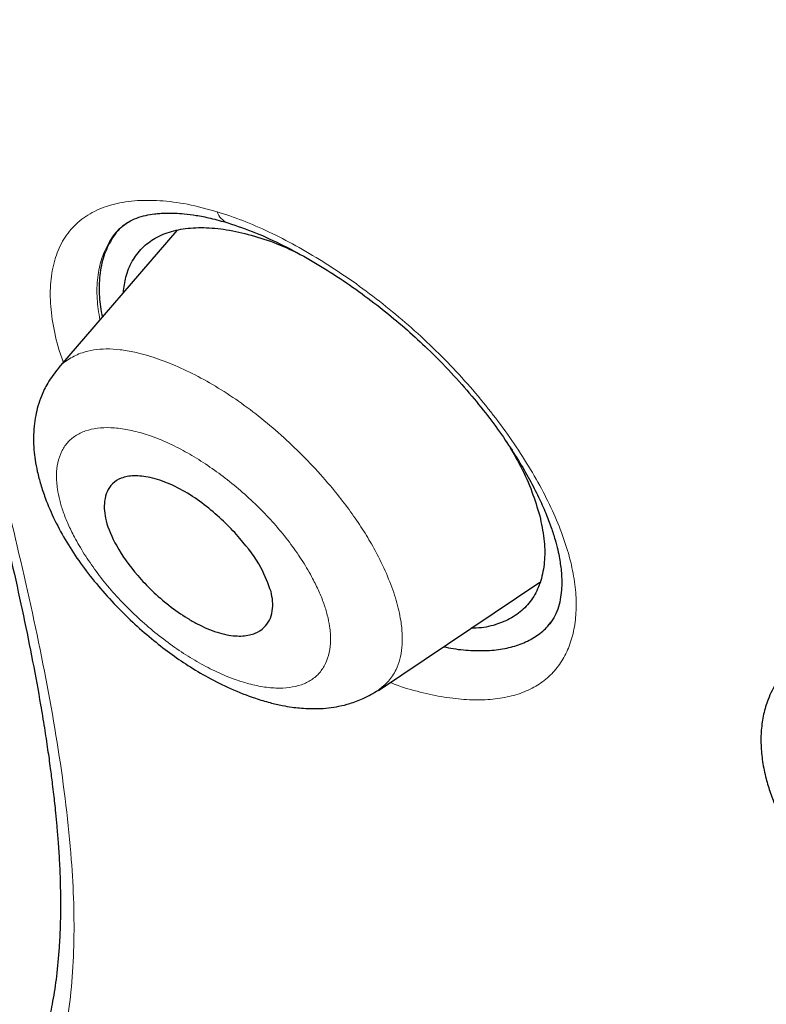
# Model space of a CAD drawing. Header units: millimetres. Extents: x 8 to 830, y 12 to 2106.
# Tile 61 of 624: x 711.22 to 717.64, y 690.49 to 698.95. Entities that reach past the tile are written whole.
import ezdxf

# ---------------------------------------------------------------- set-up
doc = ezdxf.new("R2010")
doc.units = ezdxf.units.MM

msp = doc.modelspace()

# ---------------------------------------------------------------- linework, layer by layer
at = {"color": 7, "linetype": 'Continuous', "lineweight": 30}
for p, q in [((712.5739, 697.1427), (711.5574, 695.9636)), ((712.1175, 697.1835), (712.1079, 697.1766)), ((712.1175, 697.1835), (712.1079, 697.1766)), ((712.2402, 696.95), (712.24, 696.9498)), ((712.2402, 696.95), (712.24, 696.9498)), ((711.557, 695.9575), (711.5598, 695.9616)), ((714.3079, 693.1909), (715.6934, 694.1216)), ((715.4661, 693.8234), (715.4665, 693.8237)), ((715.4661, 693.8234), (715.4665, 693.8237))]:
    msp.add_line(p, q, dxfattribs=at)
at = {"color": 8, "linetype": 'Continuous', "lineweight": 0}
msp.add_line((712.1708, 697.2219), (712.1175, 697.1835), dxfattribs=at)
msp.add_line((712.1708, 697.2219), (712.1175, 697.1835), dxfattribs=at)
msp.add_arc((713.0635, 697.3486), 0.1495, 197.40053, 250.44766, dxfattribs=at)
at = {"color": 7, "linetype": 'Continuous', "lineweight": 30}
for points, knots in [([(745.6599, 659.7933), (745.7639, 660.4796), (745.971, 661.8455), (745.98, 664.1258), (745.8389, 666.4996), (745.5597, 668.9586), (745.1404, 671.7371), (744.5555, 674.8491), (743.7973, 678.2941), (742.8545, 682.2019), (741.7327, 686.5673), (740.5114, 691.3672), (739.2245, 696.2193), (737.7859, 701.1838), (736.3915, 705.4414), (735.1132, 708.9437), (734.0374, 711.6404), (732.8126, 714.4143), (731.3975, 717.272), (729.843, 720.0437), (728.1565, 722.6963), (726.3759, 725.1861), (724.413, 727.609), (722.3375, 729.9162), (720.2078, 732.0995), (717.6947, 734.5056), (714.7967, 737.0844), (711.5248, 739.7829), (708.262, 742.3067), (705.0162, 744.6729), (701.7963, 746.8712), (698.6147, 748.9005), (695.4793, 750.7802), (692.3814, 752.5692), (689.2949, 754.3458), (686.2169, 756.0513), (683.165, 757.6255), (680.16, 759.0283), (677.2436, 760.2041), (675.2694, 760.9461), (674.312, 761.2105), (674.2598, 761.2249)], [0, 0, 0, 0, 0.023935, 0.047635, 0.071169, 0.094574, 0.117899, 0.148366, 0.178728, 0.20898, 0.250046, 0.291057, 0.332254, 0.37365, 0.415251, 0.436181, 0.457263, 0.478525, 0.500011, 0.521763, 0.540096, 0.558639, 0.577194, 0.595519, 0.613623, 0.631556, 0.658212, 0.684675, 0.711018, 0.737314, 0.763595, 0.789782, 0.815797, 0.841579, 0.86736, 0.893376, 0.919565, 0.94584, 0.972143, 0.998483, 1, 1, 1, 1]), ([(743.4505, 659.754), (743.5357, 660.3025), (743.7061, 661.3988), (743.7551, 663.2059), (743.6928, 665.0939), (743.5248, 667.0574), (743.2744, 669.0761), (742.8949, 671.5343), (742.3432, 674.4575), (741.591, 677.8597), (740.7139, 681.4723), (739.7295, 685.2806), (738.6958, 689.2597), (737.6334, 693.2598), (736.4927, 697.3125), (735.2271, 701.4414), (734.0303, 704.9604), (732.9641, 707.8318), (732.0936, 710.0191), (731.1363, 712.2439), (730.0742, 714.5079), (728.887, 716.8098), (727.6669, 718.9479), (726.4386, 720.9009), (725.2404, 722.6558), (723.9447, 724.3899), (722.4083, 726.2725), (720.6224, 728.271), (718.6032, 730.3572), (716.4017, 732.4826), (714.0289, 734.6313), (711.4941, 736.787), (708.9496, 738.8327), (706.4054, 740.7781), (703.6571, 742.7811), (700.7139, 744.8005), (697.5888, 746.8031), (694.4926, 748.6659), (691.4193, 750.443), (688.3562, 752.2036), (685.3141, 753.8825), (682.3117, 755.4237), (679.5638, 756.6922), (677.0726, 757.7153), (674.8289, 758.5333), (672.6504, 759.2116), (670.5503, 759.73), (668.6621, 760.0436), (666.9935, 760.153), (665.5467, 760.0678), (664.3606, 759.784), (663.4293, 759.3266), (662.7255, 758.7452), (662.156, 758.0114), (661.6637, 757.0508), (661.2864, 755.8354), (661.0496, 754.3558), (660.9586, 752.7571), (660.9862, 751.069), (661.1103, 749.3128), (661.3774, 746.9025), (661.8622, 743.7947), (662.6262, 739.9553), (663.5225, 736.0437), (664.5032, 732.0907), (665.5157, 728.1237), (666.4936, 724.364), (667.4813, 720.7781), (668.4936, 717.36), (669.6145, 713.8829), (670.7122, 710.7771), (671.7489, 708.0658), (672.6854, 705.7676), (673.7095, 703.4325), (674.8232, 701.0606), (675.6664, 699.4482), (676.0884, 698.6413)], [0, 0, 0, 0, 0.011709, 0.0234, 0.035079, 0.046745, 0.058401, 0.070053, 0.08835, 0.106637, 0.124908, 0.145647, 0.166375, 0.187119, 0.207887, 0.228673, 0.249479, 0.259892, 0.270315, 0.28075, 0.291198, 0.301658, 0.31213, 0.319994, 0.327864, 0.335737, 0.343609, 0.354092, 0.364563, 0.37502, 0.38755, 0.400066, 0.41258, 0.425091, 0.437599, 0.45323, 0.468841, 0.484431, 0.499999, 0.515569, 0.531166, 0.546782, 0.562408, 0.574915, 0.587424, 0.599934, 0.612454, 0.624987, 0.635443, 0.645912, 0.656393, 0.664263, 0.672136, 0.680006, 0.687871, 0.698343, 0.708803, 0.71925, 0.729685, 0.740108, 0.750521, 0.771326, 0.792113, 0.81288, 0.833624, 0.854353, 0.875091, 0.892532, 0.909986, 0.927451, 0.944927, 0.955919, 0.966921, 0.977933, 0.988958, 1, 1, 1, 1]), ([(743.4505, 659.754), (743.5357, 660.3025), (743.7061, 661.3988), (743.7551, 663.2059), (743.6928, 665.0939), (743.5248, 667.0574), (743.2744, 669.0761), (742.8949, 671.5343), (742.3432, 674.4575), (741.591, 677.8597), (740.7139, 681.4723), (739.7295, 685.2806), (738.6958, 689.2597), (737.6334, 693.2598), (736.4927, 697.3125), (735.2271, 701.4414), (734.0303, 704.9604), (732.9641, 707.8318), (732.0936, 710.0191), (731.1363, 712.2439), (730.0742, 714.5079), (728.887, 716.8098), (727.6669, 718.9479), (726.4386, 720.9009), (725.2404, 722.6558), (723.9447, 724.3899), (722.4083, 726.2725), (720.6224, 728.271), (718.6032, 730.3572), (716.4017, 732.4826), (714.0289, 734.6313), (711.4941, 736.787), (708.9496, 738.8327), (706.4054, 740.7781), (703.6571, 742.7811), (700.7139, 744.8005), (697.5888, 746.8031), (694.4926, 748.6659), (691.4193, 750.443), (688.3562, 752.2036), (685.3141, 753.8825), (682.3117, 755.4237), (679.5638, 756.6922), (677.0726, 757.7153), (674.8289, 758.5333), (672.6504, 759.2116), (670.5503, 759.73), (668.6621, 760.0436), (666.9935, 760.153), (665.5467, 760.0678), (664.3606, 759.784), (663.4293, 759.3266), (662.7255, 758.7452), (662.156, 758.0114), (661.6637, 757.0508), (661.2864, 755.8354), (661.0496, 754.3558), (660.9586, 752.7571), (660.9862, 751.069), (661.1103, 749.3128), (661.3774, 746.9025), (661.8622, 743.7947), (662.6262, 739.9553), (663.5225, 736.0437), (664.5032, 732.0907), (665.5157, 728.1237), (666.4936, 724.364), (667.4813, 720.7781), (668.4936, 717.36), (669.6145, 713.8829), (670.7122, 710.7771), (671.7489, 708.0658), (672.6854, 705.7676), (673.7095, 703.4325), (674.8232, 701.0606), (675.6664, 699.4482), (676.0884, 698.6413)], [0, 0, 0, 0, 0.011709, 0.0234, 0.035079, 0.046745, 0.058401, 0.070053, 0.08835, 0.106637, 0.124908, 0.145647, 0.166375, 0.187119, 0.207887, 0.228673, 0.249479, 0.259892, 0.270315, 0.28075, 0.291198, 0.301658, 0.31213, 0.319994, 0.327864, 0.335737, 0.343609, 0.354092, 0.364563, 0.37502, 0.38755, 0.400066, 0.41258, 0.425091, 0.437599, 0.45323, 0.468841, 0.484431, 0.499999, 0.515569, 0.531166, 0.546782, 0.562408, 0.574915, 0.587424, 0.599934, 0.612454, 0.624987, 0.635443, 0.645912, 0.656393, 0.664263, 0.672136, 0.680006, 0.687871, 0.698343, 0.708803, 0.71925, 0.729685, 0.740108, 0.750521, 0.771326, 0.792113, 0.81288, 0.833624, 0.854353, 0.875091, 0.892532, 0.909986, 0.927451, 0.944927, 0.955919, 0.966921, 0.977933, 0.988958, 1, 1, 1, 1]), ([(742.5709, 660.0244), (742.7021, 660.6562), (742.9643, 661.9194), (743.0369, 664.0652), (742.9519, 666.3262), (742.7161, 668.6941), (742.3341, 671.3844), (741.7822, 674.4092), (741.0535, 677.7734), (740.1319, 681.6145), (739.022, 685.93), (737.8077, 690.683), (736.538, 695.4762), (735.118, 700.3604), (733.7449, 704.5406), (732.4854, 707.9661), (731.4257, 710.5843), (730.2296, 713.2496), (728.8643, 715.9687), (727.38, 718.5805), (725.796, 721.0512), (724.1435, 723.3501), (722.3318, 725.5905), (720.4071, 727.7478), (718.4086, 729.8088), (716.0198, 732.1089), (713.2433, 734.5952), (710.0953, 737.2059), (706.949, 739.6557), (703.8052, 741.9571), (700.6734, 744.1059), (697.5646, 746.0957), (694.4837, 747.9446), (692.448, 749.1214), (691.4302, 749.7098)], [0, 0, 0, 0, 0.027961, 0.055896, 0.083926, 0.111994, 0.13998, 0.176562, 0.213145, 0.249758, 0.299733, 0.349715, 0.399667, 0.449587, 0.499558, 0.524633, 0.549704, 0.574672, 0.599627, 0.624766, 0.645672, 0.666497, 0.687479, 0.708392, 0.729201, 0.750078, 0.781476, 0.812638, 0.843742, 0.874921, 0.906237, 0.937548, 0.968776, 1, 1, 1, 1]), ([(694.363, 716.7368), (694.5546, 716.6263), (694.9267, 716.4116), (695.4718, 716.0956), (695.9867, 715.792), (696.4714, 715.4995), (696.9255, 715.2174), (697.341, 714.9511), (697.7235, 714.6992), (698.0829, 714.4566), (698.4365, 714.2124), (698.7879, 713.9642), (699.2391, 713.6383), (699.7889, 713.2287), (700.4362, 712.7284), (701.0791, 712.2132), (701.7204, 711.6801), (702.3605, 711.1275), (702.9436, 710.605), (703.469, 710.1158), (703.9384, 709.6622), (704.405, 709.1919), (704.8678, 708.703), (705.3237, 708.196), (705.7669, 707.6712), (706.1935, 707.1321), (706.5737, 706.6178), (706.9102, 706.1322), (707.2067, 705.6774), (707.4865, 705.2193), (707.748, 704.7624), (707.9859, 704.3182), (708.1977, 703.8966), (708.3828, 703.5054), (708.5442, 703.1448), (708.6851, 702.8138), (708.8228, 702.475), (708.9651, 702.1091), (709.1174, 701.6982), (709.2714, 701.26), (709.4262, 700.7953), (709.5951, 700.2596), (709.7704, 699.6681), (709.9471, 699.0352), (710.1157, 698.4026), (710.2795, 697.7677), (710.4438, 697.1204), (710.6125, 696.4642), (710.7874, 695.7914), (710.9403, 695.1914), (711.0672, 694.6728), (711.167, 694.2452), (711.2572, 693.8343), (711.3365, 693.4425), (711.3948, 693.1233), (711.4363, 692.8723), (711.464, 692.6905), (711.4865, 692.529), (711.503, 692.4004), (711.5148, 692.3013), (711.524, 692.2187), (711.5334, 692.128), (711.544, 692.0165), (711.5553, 691.8798), (711.5657, 691.7196), (711.5734, 691.5379), (711.5762, 691.3468), (711.5731, 691.159), (711.563, 690.9539), (711.543, 690.7398), (711.5106, 690.5243), (711.4731, 690.3464), (711.4342, 690.2019), (711.3966, 690.0852), (711.359, 689.9856), (711.3289, 689.9155), (711.3074, 689.8693), (711.2936, 689.8407), (711.277, 689.8075), (711.2549, 689.7656), (711.224, 689.7107), (711.183, 689.644), (711.1307, 689.5665), (711.0647, 689.4806), (711.014, 689.4189), (710.983, 689.3881), (710.9811, 689.3862)], [0, 0, 0, 0, 0.018671, 0.036263, 0.052784, 0.068245, 0.082656, 0.095993, 0.107583, 0.118732, 0.129781, 0.140734, 0.151592, 0.17191, 0.191955, 0.211849, 0.231807, 0.251854, 0.271919, 0.28691, 0.301991, 0.317237, 0.332685, 0.348369, 0.364176, 0.38011, 0.396176, 0.409151, 0.422261, 0.435501, 0.448749, 0.461874, 0.474235, 0.485771, 0.496498, 0.506419, 0.51555, 0.527214, 0.539836, 0.553423, 0.567983, 0.583524, 0.604333, 0.624875, 0.64514, 0.666532, 0.687803, 0.709683, 0.73222, 0.755398, 0.770459, 0.785263, 0.799588, 0.813436, 0.826813, 0.833972, 0.840854, 0.846877, 0.851973, 0.855328, 0.858123, 0.861396, 0.865807, 0.87114, 0.877541, 0.885011, 0.893308, 0.90135, 0.909001, 0.920226, 0.930472, 0.939741, 0.946874, 0.953266, 0.958899, 0.963783, 0.965527, 0.967151, 0.968921, 0.971609, 0.975262, 0.97988, 0.985465, 0.992014, 0.999528, 1, 1, 1, 1]), ([(694.363, 716.7368), (694.5546, 716.6263), (694.9267, 716.4116), (695.4718, 716.0956), (695.9867, 715.792), (696.4714, 715.4995), (696.9255, 715.2174), (697.341, 714.9511), (697.7235, 714.6992), (698.0829, 714.4566), (698.4365, 714.2124), (698.7879, 713.9642), (699.2391, 713.6383), (699.7889, 713.2287), (700.4362, 712.7284), (701.0791, 712.2132), (701.7204, 711.6801), (702.3605, 711.1275), (702.9436, 710.605), (703.469, 710.1158), (703.9384, 709.6622), (704.405, 709.1919), (704.8678, 708.703), (705.3237, 708.196), (705.7669, 707.6712), (706.1935, 707.1321), (706.5737, 706.6178), (706.9102, 706.1322), (707.2067, 705.6774), (707.4865, 705.2193), (707.748, 704.7624), (707.9859, 704.3182), (708.1977, 703.8966), (708.3828, 703.5054), (708.5442, 703.1448), (708.6851, 702.8138), (708.8228, 702.475), (708.9651, 702.1091), (709.1174, 701.6982), (709.2714, 701.26), (709.4262, 700.7953), (709.5951, 700.2596), (709.7704, 699.6681), (709.9471, 699.0352), (710.1157, 698.4026), (710.2795, 697.7677), (710.4438, 697.1204), (710.6125, 696.4642), (710.7874, 695.7914), (710.9403, 695.1914), (711.0672, 694.6728), (711.167, 694.2452), (711.2572, 693.8343), (711.3365, 693.4425), (711.3948, 693.1233), (711.4363, 692.8723), (711.464, 692.6905), (711.4865, 692.529), (711.503, 692.4004), (711.5148, 692.3013), (711.524, 692.2187), (711.5334, 692.128), (711.544, 692.0165), (711.5553, 691.8798), (711.5657, 691.7196), (711.5734, 691.5379), (711.5762, 691.3468), (711.5731, 691.159), (711.563, 690.9539), (711.543, 690.7398), (711.5106, 690.5243), (711.4731, 690.3464), (711.4342, 690.2019), (711.3966, 690.0852), (711.359, 689.9856), (711.3289, 689.9155), (711.3074, 689.8693), (711.2936, 689.8407), (711.277, 689.8075), (711.2549, 689.7656), (711.224, 689.7107), (711.183, 689.644), (711.1307, 689.5665), (711.0647, 689.4806), (711.014, 689.4189), (710.983, 689.3881), (710.9811, 689.3862)], [0, 0, 0, 0, 0.018671, 0.036263, 0.052784, 0.068245, 0.082656, 0.095993, 0.107583, 0.118732, 0.129781, 0.140734, 0.151592, 0.17191, 0.191955, 0.211849, 0.231807, 0.251854, 0.271919, 0.28691, 0.301991, 0.317237, 0.332685, 0.348369, 0.364176, 0.38011, 0.396176, 0.409151, 0.422261, 0.435501, 0.448749, 0.461874, 0.474235, 0.485771, 0.496498, 0.506419, 0.51555, 0.527214, 0.539836, 0.553423, 0.567983, 0.583524, 0.604333, 0.624875, 0.64514, 0.666532, 0.687803, 0.709683, 0.73222, 0.755398, 0.770459, 0.785263, 0.799588, 0.813436, 0.826813, 0.833972, 0.840854, 0.846877, 0.851973, 0.855328, 0.858123, 0.861396, 0.865807, 0.87114, 0.877541, 0.885011, 0.893308, 0.90135, 0.909001, 0.920226, 0.930472, 0.939741, 0.946874, 0.953266, 0.958899, 0.963783, 0.965527, 0.967151, 0.968921, 0.971609, 0.975262, 0.97988, 0.985465, 0.992014, 0.999528, 1, 1, 1, 1]), ([(712.1059, 697.1778), (712.1229, 697.1913), (712.155, 697.2167), (712.222, 697.2487), (712.3027, 697.2728), (712.371, 697.2844), (712.4283, 697.29), (712.4851, 697.2928), (712.5552, 697.2923), (712.6421, 697.2863), (712.744, 697.2729), (712.8683, 697.249), (712.9629, 697.2221), (713.0133, 697.2078)], [0, 0, 0, 0, 0.133565, 0.251592, 0.354341, 0.442524, 0.493157, 0.545737, 0.621829, 0.69517, 0.782582, 0.884164, 1, 1, 1, 1]), ([(712.1059, 697.1778), (712.1229, 697.1913), (712.155, 697.2167), (712.222, 697.2487), (712.3027, 697.2728), (712.371, 697.2844), (712.4283, 697.29), (712.4851, 697.2928), (712.5552, 697.2923), (712.6421, 697.2863), (712.744, 697.2729), (712.8683, 697.249), (712.9629, 697.2221), (713.0133, 697.2078)], [0, 0, 0, 0, 0.133565, 0.251592, 0.354341, 0.442524, 0.493157, 0.545737, 0.621829, 0.69517, 0.782582, 0.884164, 1, 1, 1, 1]), ([(712.1229, 697.1899), (712.1177, 697.1862), (712.0711, 697.1533), (712.0095, 697.0657), (711.942, 696.9264), (711.9086, 696.7604), (711.9019, 696.5856), (711.9233, 696.4579), (711.9331, 696.3995)], [0, 0, 0, 0, 0.025324, 0.225888, 0.425466, 0.627147, 0.82955, 1, 1, 1, 1]), ([(712.1229, 697.1899), (712.1177, 697.1862), (712.0711, 697.1533), (712.0095, 697.0657), (711.942, 696.9264), (711.9086, 696.7604), (711.9019, 696.5856), (711.9233, 696.4579), (711.9331, 696.3995)], [0, 0, 0, 0, 0.025324, 0.225888, 0.425466, 0.627147, 0.82955, 1, 1, 1, 1]), ([(712.1153, 696.6108), (712.1208, 696.6551), (712.1328, 696.7538), (712.1876, 696.8816), (712.2719, 696.9955), (712.3852, 697.0822), (712.5254, 697.1397), (712.6893, 697.1686), (712.8749, 697.168), (713.077, 697.1397), (713.2937, 697.0809), (713.4698, 697.018), (713.5743, 696.9668), (713.6012, 696.9536)], [0, 0, 0, 0, 0.080023, 0.178284, 0.277295, 0.375321, 0.473369, 0.572291, 0.670603, 0.77023, 0.86815, 0.96605, 1, 1, 1, 1]), ([(712.1153, 696.6108), (712.1208, 696.6551), (712.1328, 696.7538), (712.1876, 696.8816), (712.2719, 696.9955), (712.3852, 697.0822), (712.5254, 697.1397), (712.6893, 697.1686), (712.8749, 697.168), (713.077, 697.1397), (713.2937, 697.0809), (713.4698, 697.018), (713.5743, 696.9668), (713.6012, 696.9536)], [0, 0, 0, 0, 0.080023, 0.178284, 0.277295, 0.375321, 0.473369, 0.572291, 0.670603, 0.77023, 0.86815, 0.96605, 1, 1, 1, 1]), ([(713.0133, 697.2078), (713.0919, 697.1814), (713.2462, 697.1294), (713.4856, 697.019), (713.7199, 696.8927), (713.9466, 696.7524), (714.1625, 696.6028), (714.3653, 696.4473), (714.5535, 696.2891), (714.7434, 696.1147), (714.9294, 695.9257), (715.1075, 695.7243), (715.2621, 695.5306), (715.3956, 695.3452), (715.5093, 695.1697), (715.6042, 695.0057), (715.6819, 694.8541), (715.7435, 694.7164), (715.7902, 694.5942), (715.8239, 694.4889), (715.8469, 694.4001), (715.8619, 694.3269), (715.8721, 694.2613), (715.8789, 694.1962), (715.8821, 694.1247), (715.8797, 694.0477), (715.8692, 693.966), (715.8462, 693.8808), (715.8127, 693.807), (715.7821, 693.7686), (715.7656, 693.748)], [0, 0, 0, 0, 0.05149, 0.101182, 0.14905, 0.195023, 0.239022, 0.280982, 0.320868, 0.358671, 0.405884, 0.449745, 0.491402, 0.531007, 0.56854, 0.603982, 0.637325, 0.668571, 0.697229, 0.722712, 0.745004, 0.764679, 0.781283, 0.800424, 0.822377, 0.848377, 0.878513, 0.912986, 0.953411, 1, 1, 1, 1]), ([(713.0133, 697.2078), (713.0919, 697.1814), (713.2462, 697.1294), (713.4856, 697.019), (713.7199, 696.8927), (713.9466, 696.7524), (714.1625, 696.6028), (714.3653, 696.4473), (714.5535, 696.2891), (714.7434, 696.1147), (714.9294, 695.9257), (715.1075, 695.7243), (715.2621, 695.5306), (715.3956, 695.3452), (715.5093, 695.1697), (715.6042, 695.0057), (715.6819, 694.8541), (715.7435, 694.7164), (715.7902, 694.5942), (715.8239, 694.4889), (715.8469, 694.4001), (715.8619, 694.3269), (715.8721, 694.2613), (715.8789, 694.1962), (715.8821, 694.1247), (715.8797, 694.0477), (715.8692, 693.966), (715.8462, 693.8808), (715.8127, 693.807), (715.7821, 693.7686), (715.7656, 693.748)], [0, 0, 0, 0, 0.05149, 0.101182, 0.14905, 0.195023, 0.239022, 0.280982, 0.320868, 0.358671, 0.405884, 0.449745, 0.491402, 0.531007, 0.56854, 0.603982, 0.637325, 0.668571, 0.697229, 0.722712, 0.745004, 0.764679, 0.781283, 0.800424, 0.822377, 0.848377, 0.878513, 0.912986, 0.953411, 1, 1, 1, 1]), ([(711.5565, 695.9582), (711.5244, 695.9168), (711.4666, 695.8423), (711.4124, 695.7279), (711.3805, 695.6356), (711.3601, 695.5515), (711.3466, 695.4601), (711.3416, 695.3601), (711.3457, 695.2621), (711.3571, 695.1662), (711.3757, 695.0674), (711.4042, 694.9584), (711.4515, 694.8179), (711.5225, 694.6534), (711.6254, 694.4645), (711.7457, 694.282), (711.8817, 694.1063), (712.0315, 693.9372), (712.1906, 693.7791), (712.3522, 693.6368), (712.5116, 693.5123), (712.6738, 693.4007), (712.8479, 693.297), (713.0425, 693.1998), (713.2216, 693.1297), (713.3696, 693.0856), (713.4742, 693.0616), (713.5592, 693.0473), (713.6291, 693.0392), (713.7014, 693.0342), (713.7875, 693.0331), (713.8794, 693.0396), (713.9704, 693.0538), (714.0666, 693.0779), (714.185, 693.1204), (714.2636, 693.1679), (714.3061, 693.1935)], [0, 0, 0, 0, 0.034661, 0.062455, 0.0833, 0.102886, 0.124491, 0.14723, 0.170355, 0.189753, 0.212371, 0.237995, 0.264039, 0.307833, 0.349978, 0.390877, 0.432181, 0.474181, 0.515334, 0.554322, 0.591117, 0.626039, 0.663758, 0.706038, 0.753124, 0.781224, 0.805287, 0.82521, 0.840923, 0.856845, 0.874883, 0.89555, 0.916789, 0.939803, 0.967473, 1, 1, 1, 1]), ([(715.4388, 695.2759), (715.4692, 695.2231), (715.5428, 695.095), (715.6301, 694.8968), (715.6714, 694.7586), (715.692, 694.6898)], [0, 0, 0, 0, 0.260812, 0.632131, 1, 1, 1, 1]), ([(715.441, 695.2719), (715.4706, 695.2204), (715.5435, 695.0937), (715.6301, 694.8968), (715.6714, 694.7586), (715.692, 694.6898)], [0, 0, 0, 0, 0.255898, 0.629685, 1, 1, 1, 1]), ([(713.3835, 694.0392), (713.3893, 694.011), (713.4015, 693.9514), (713.396, 693.8359), (713.3464, 693.7388), (713.249, 693.6769), (713.1424, 693.6529), (713.0034, 693.6627), (712.8652, 693.7064), (712.7496, 693.7618), (712.6398, 693.8242), (712.5077, 693.9165), (712.3624, 694.0423), (712.2002, 694.213), (712.0507, 694.4241), (711.9711, 694.6121), (711.9498, 694.7371), (711.9513, 694.8221), (711.9728, 694.9021), (712.0191, 694.9712), (712.0953, 695.0198), (712.2047, 695.0397), (712.3462, 695.0244), (712.5116, 694.9703), (712.6852, 694.8777), (712.8476, 694.7605), (712.9925, 694.6316), (713.1517, 694.462), (713.3054, 694.2546), (713.3588, 694.1073), (713.3835, 694.0392)], [0, 0, 0, 0, 0.022225, 0.046961, 0.103804, 0.136215, 0.171406, 0.209206, 0.249443, 0.268382, 0.286794, 0.322516, 0.356447, 0.38862, 0.447742, 0.50019, 0.522757, 0.54775, 0.575345, 0.605355, 0.638028, 0.673061, 0.710784, 0.751034, 0.789261, 0.825379, 0.859663, 0.891785, 0.94996, 1, 1, 1, 1]), ([(715.692, 694.6898), (715.7064, 694.6235), (715.7351, 694.4907), (715.738, 694.311), (715.7113, 694.1498), (715.6547, 694.0102), (715.5683, 693.8963), (715.4544, 693.8091), (715.3131, 693.7518), (715.1946, 693.7247), (715.1185, 693.7256), (715.1041, 693.7257)], [0, 0, 0, 0, 0.121306, 0.24252, 0.365837, 0.488112, 0.608939, 0.730446, 0.851176, 0.972, 1, 1, 1, 1]), ([(715.692, 694.6898), (715.7064, 694.6235), (715.7351, 694.4907), (715.738, 694.311), (715.7113, 694.1498), (715.6547, 694.0102), (715.5683, 693.8963), (715.4544, 693.8091), (715.3131, 693.7518), (715.1946, 693.7247), (715.1185, 693.7256), (715.1041, 693.7257)], [0, 0, 0, 0, 0.121306, 0.24252, 0.365837, 0.488112, 0.608939, 0.730446, 0.851176, 0.972, 1, 1, 1, 1]), ([(714.8667, 693.5663), (714.8941, 693.5605), (714.9828, 693.5417), (715.122, 693.5306), (715.2827, 693.5324), (715.4286, 693.555), (715.5593, 693.5967), (715.6708, 693.6597), (715.7465, 693.7206), (715.7785, 693.7658), (715.7866, 693.7771)], [0, 0, 0, 0, 0.066078, 0.214057, 0.361901, 0.50947, 0.656693, 0.803615, 0.950569, 1, 1, 1, 1]), ([(714.8667, 693.5663), (714.8941, 693.5605), (714.9828, 693.5417), (715.122, 693.5306), (715.2827, 693.5324), (715.4286, 693.555), (715.5593, 693.5967), (715.6708, 693.6597), (715.7465, 693.7206), (715.7785, 693.7658), (715.7866, 693.7771)], [0, 0, 0, 0, 0.066078, 0.214057, 0.361901, 0.50947, 0.656693, 0.803615, 0.950569, 1, 1, 1, 1]), ([(717.811, 693.3772), (717.7852, 693.3447), (717.7379, 693.2849), (717.6871, 693.1915), (717.6546, 693.1167), (717.6327, 693.0529), (717.6155, 692.9873), (717.6026, 692.9182), (717.5927, 692.8306), (717.5907, 692.7166), (717.6043, 692.5778), (717.6331, 692.4393), (717.6729, 692.3078), (717.7222, 692.1794), (717.785, 692.0454), (717.8587, 691.913), (717.9351, 691.7935), (718.0152, 691.6816), (718.1079, 691.5646), (718.2251, 691.4316), (718.3525, 691.3028), (718.4822, 691.1847), (718.6023, 691.0848), (718.7406, 690.9797), (718.8912, 690.8778), (719.065, 690.7759), (719.2364, 690.6907), (719.4096, 690.6198), (719.5762, 690.5654), (719.7423, 690.526), (719.9016, 690.5034), (720.048, 690.4979), (720.1828, 690.5071), (720.293, 690.5263), (720.4039, 690.5582), (720.5146, 690.6021), (720.5872, 690.6465), (720.6253, 690.6699)], [0, 0, 0, 0, 0.025481, 0.046827, 0.066985, 0.084023, 0.099837, 0.114817, 0.130537, 0.158929, 0.19097, 0.223843, 0.251533, 0.279489, 0.311222, 0.342621, 0.369685, 0.393499, 0.421001, 0.453668, 0.491524, 0.519647, 0.548626, 0.576004, 0.613986, 0.648396, 0.688881, 0.724119, 0.759296, 0.795342, 0.830992, 0.863592, 0.890004, 0.921071, 0.944659, 0.970947, 1, 1, 1, 1])]:
    msp.add_open_spline(points, degree=3, knots=knots, dxfattribs=at)
at = {"color": 8, "linetype": 'Continuous', "lineweight": 0}
for points, knots in [([(691.4261, 750.0186), (692.7886, 749.2303), (695.5068, 747.6579), (699.6216, 745.1164), (703.4225, 742.5362), (706.9014, 739.9906), (710.0578, 737.5336), (713.2296, 734.9031), (716.0352, 732.3907), (718.4504, 730.065), (720.4749, 727.9784), (722.4268, 725.7971), (724.2591, 723.53), (725.9406, 721.2079), (727.5576, 718.7107), (729.0709, 716.07), (730.4642, 713.3193), (731.6864, 710.6205), (732.7681, 707.9727), (734.0488, 704.5198), (735.4419, 700.3126), (736.8794, 695.3997), (738.1618, 690.5789), (739.3853, 685.7972), (740.5812, 681.1365), (741.6382, 676.6579), (742.4981, 672.4081), (743.0282, 668.889), (743.2943, 666.0605), (743.3672, 663.8698), (743.2926, 661.7792), (743.0418, 660.5399), (742.9159, 659.9178)], [0, 0, 0, 0, 0.041621, 0.083027, 0.124254, 0.155187, 0.186259, 0.217684, 0.249258, 0.270278, 0.291311, 0.312423, 0.333508, 0.354515, 0.375614, 0.400882, 0.426039, 0.451271, 0.476543, 0.501735, 0.551843, 0.601883, 0.651941, 0.702019, 0.752119, 0.798831, 0.845298, 0.891449, 0.918531, 0.94558, 0.97268, 1, 1, 1, 1]), ([(691.5937, 749.4982), (692.9381, 748.7192), (695.6249, 747.1624), (699.7085, 744.6513), (703.4977, 742.0961), (706.9741, 739.5603), (710.1199, 737.1199), (713.2615, 734.5229), (716.0314, 732.0518), (718.4187, 729.7611), (720.4209, 727.7008), (722.3453, 725.5505), (724.1527, 723.3074), (725.7994, 720.9979), (727.3752, 718.5136), (728.8433, 715.8926), (730.1888, 713.1681), (731.363, 710.5034), (732.3986, 707.8997), (733.6718, 704.3773), (735.086, 699.9868), (736.5608, 694.7916), (737.8821, 689.6968), (739.1799, 684.6387), (740.4538, 679.6145), (741.5636, 674.6911), (742.2852, 670.5966), (742.6767, 667.3031), (742.8127, 664.7674), (742.766, 662.3528), (742.4649, 660.947), (742.3136, 660.2408)], [0, 0, 0, 0, 0.041423, 0.082782, 0.124134, 0.155297, 0.186603, 0.217844, 0.249056, 0.270029, 0.291034, 0.311941, 0.332858, 0.353998, 0.375089, 0.400281, 0.425487, 0.450587, 0.47556, 0.500487, 0.55394, 0.60745, 0.660879, 0.714259, 0.767673, 0.821184, 0.87479, 0.906052, 0.937244, 0.968478, 1, 1, 1, 1]), ([(691.5937, 749.4982), (692.9381, 748.7192), (695.6249, 747.1624), (699.7085, 744.6513), (703.4977, 742.0961), (706.9741, 739.5603), (710.1199, 737.1199), (713.2615, 734.5229), (716.0314, 732.0518), (718.4187, 729.7611), (720.4209, 727.7008), (722.3453, 725.5505), (724.1527, 723.3074), (725.7994, 720.9979), (727.3752, 718.5136), (728.8433, 715.8926), (730.1888, 713.1681), (731.363, 710.5034), (732.3986, 707.8997), (733.6718, 704.3773), (735.086, 699.9868), (736.5608, 694.7916), (737.8821, 689.6968), (739.1799, 684.6387), (740.4538, 679.6145), (741.5636, 674.6911), (742.2852, 670.5966), (742.6767, 667.3031), (742.8127, 664.7674), (742.766, 662.3528), (742.4649, 660.947), (742.3136, 660.2408)], [0, 0, 0, 0, 0.041423, 0.082782, 0.124134, 0.155297, 0.186603, 0.217844, 0.249056, 0.270029, 0.291034, 0.311941, 0.332858, 0.353998, 0.375089, 0.400281, 0.425487, 0.450587, 0.47556, 0.500487, 0.55394, 0.60745, 0.660879, 0.714259, 0.767673, 0.821184, 0.87479, 0.906052, 0.937244, 0.968478, 1, 1, 1, 1]), ([(741.95, 660.218), (742.0765, 660.7754), (742.3286, 661.886), (742.4364, 663.758), (742.4098, 665.721), (742.2533, 667.7769), (741.9363, 670.3785), (741.4026, 673.56), (740.6068, 677.3443), (739.6853, 681.2067), (738.6862, 685.1197), (737.6774, 689.0518), (736.6582, 693.004), (735.5669, 697.0059), (734.3596, 701.0782), (733.2185, 704.5459), (732.2013, 707.3694), (731.3645, 709.5194), (730.4375, 711.7095), (729.4057, 713.9406), (728.2479, 716.2082), (727.0542, 718.3121), (725.8503, 720.2342), (724.6728, 721.9593), (723.4035, 723.6578), (721.9036, 725.4947), (720.1561, 727.4483), (718.17, 729.4932), (716.0004, 731.5766), (713.6639, 733.681), (711.1686, 735.7925), (708.6609, 737.8004), (706.1542, 739.7117), (703.454, 741.6696), (700.5674, 743.6402), (697.5007, 745.5944), (694.458, 747.418), (692.4456, 748.5844), (691.4383, 749.1683)], [0, 0, 0, 0, 0.025187, 0.050179, 0.075123, 0.100094, 0.125136, 0.166903, 0.208626, 0.250313, 0.291969, 0.333625, 0.37529, 0.416998, 0.458703, 0.500331, 0.521117, 0.541911, 0.562756, 0.58369, 0.604635, 0.625533, 0.64124, 0.657021, 0.672697, 0.688253, 0.709036, 0.729951, 0.750861, 0.775791, 0.800731, 0.825772, 0.850789, 0.87571, 0.906738, 0.93776, 0.968848, 1, 1, 1, 1]), ([(741.95, 660.218), (742.0765, 660.7754), (742.3286, 661.886), (742.4364, 663.758), (742.4098, 665.721), (742.2533, 667.7769), (741.9363, 670.3785), (741.4026, 673.56), (740.6068, 677.3443), (739.6853, 681.2067), (738.6862, 685.1197), (737.6774, 689.0518), (736.6582, 693.004), (735.5669, 697.0059), (734.3596, 701.0782), (733.2185, 704.5459), (732.2013, 707.3694), (731.3645, 709.5194), (730.4375, 711.7095), (729.4057, 713.9406), (728.2479, 716.2082), (727.0542, 718.3121), (725.8503, 720.2342), (724.6728, 721.9593), (723.4035, 723.6578), (721.9036, 725.4947), (720.1561, 727.4483), (718.17, 729.4932), (716.0004, 731.5766), (713.6639, 733.681), (711.1686, 735.7925), (708.6609, 737.8004), (706.1542, 739.7117), (703.454, 741.6696), (700.5674, 743.6402), (697.5007, 745.5944), (694.458, 747.418), (692.4456, 748.5844), (691.4383, 749.1683)], [0, 0, 0, 0, 0.025187, 0.050179, 0.075123, 0.100094, 0.125136, 0.166903, 0.208626, 0.250313, 0.291969, 0.333625, 0.37529, 0.416998, 0.458703, 0.500331, 0.521117, 0.541911, 0.562756, 0.58369, 0.604635, 0.625533, 0.64124, 0.657021, 0.672697, 0.688253, 0.709036, 0.729951, 0.750861, 0.775791, 0.800731, 0.825772, 0.850789, 0.87571, 0.906738, 0.93776, 0.968848, 1, 1, 1, 1]), ([(694.3047, 716.8323), (694.6656, 716.6243), (695.3879, 716.2082), (696.4874, 715.5563), (697.6002, 714.8471), (698.7212, 714.0762), (699.7826, 713.2928), (700.7823, 712.5111), (701.7201, 711.7379), (702.6532, 710.9258), (703.5751, 710.0772), (704.4747, 709.1853), (705.3397, 708.2495), (706.1483, 707.2703), (706.8855, 706.2619), (707.5376, 705.2419), (708.0986, 704.2278), (708.5751, 703.2317), (709.0053, 702.1925), (709.3968, 701.1126), (709.7508, 699.9975), (710.0596, 698.9073), (710.3398, 697.8361), (710.6069, 696.7782), (710.8819, 695.7245), (711.1467, 694.6831), (711.3818, 693.663), (711.567, 692.6742), (711.6779, 691.7782), (711.7034, 690.9836), (711.6422, 690.297), (711.4816, 689.687), (711.2045, 689.1769), (710.8208, 688.7689), (710.3302, 688.4766), (709.8599, 688.3128), (709.5382, 688.2729), (709.4345, 688.26)], [0, 0, 0, 0, 0.031955, 0.0639388, 0.0959351, 0.1277601, 0.1594607, 0.1858965, 0.2124283, 0.239108, 0.2657098, 0.2922265, 0.3188757, 0.3454902, 0.3720867, 0.398862, 0.4254792, 0.4519862, 0.4786108, 0.5105892, 0.5425686, 0.5745944, 0.6066512, 0.6386838, 0.6706882, 0.7026669, 0.7346086, 0.7665475, 0.7985899, 0.8255096, 0.8524981, 0.8794067, 0.9063461, 0.9333379, 0.9602565, 0.9871912, 1, 1, 1, 1]), ([(694.3047, 716.8323), (694.6656, 716.6243), (695.3879, 716.2082), (696.4874, 715.5563), (697.6002, 714.8471), (698.7212, 714.0762), (699.7826, 713.2928), (700.7823, 712.5111), (701.7201, 711.7379), (702.6532, 710.9258), (703.5751, 710.0772), (704.4747, 709.1853), (705.3397, 708.2495), (706.1483, 707.2703), (706.8855, 706.2619), (707.5376, 705.2419), (708.0986, 704.2278), (708.5751, 703.2317), (709.0053, 702.1925), (709.3968, 701.1126), (709.7508, 699.9975), (710.0596, 698.9073), (710.3398, 697.8361), (710.6069, 696.7782), (710.8819, 695.7245), (711.1467, 694.6831), (711.3818, 693.663), (711.567, 692.6742), (711.6779, 691.7782), (711.7034, 690.9836), (711.6422, 690.297), (711.4816, 689.687), (711.2045, 689.1769), (710.8208, 688.7689), (710.3302, 688.4766), (709.8599, 688.3128), (709.5382, 688.2729), (709.4345, 688.26)], [0, 0, 0, 0, 0.031955, 0.0639388, 0.0959351, 0.1277601, 0.1594607, 0.1858965, 0.2124283, 0.239108, 0.2657098, 0.2922265, 0.3188757, 0.3454902, 0.3720867, 0.398862, 0.4254792, 0.4519862, 0.4786108, 0.5105892, 0.5425686, 0.5745944, 0.6066512, 0.6386838, 0.6706882, 0.7026669, 0.7346086, 0.7665475, 0.7985899, 0.8255096, 0.8524981, 0.8794067, 0.9063461, 0.9333379, 0.9602565, 0.9871912, 1, 1, 1, 1]), ([(711.5999, 696.013), (711.5951, 696.0251), (711.556, 696.1225), (711.5156, 696.2941), (711.4828, 696.5216), (711.488, 696.7286), (711.5265, 696.9133), (711.5989, 697.0725), (711.7041, 697.2034), (711.8425, 697.3023), (712.0114, 697.3684), (712.2067, 697.4024), (712.4256, 697.4033), (712.6632, 697.3742), (712.8351, 697.3273), (712.9209, 697.3039)], [0, 0, 0, 0, 0.011601, 0.09369, 0.175978, 0.258451, 0.340991, 0.423439, 0.505674, 0.587837, 0.670184, 0.752697, 0.835262, 0.917734, 1, 1, 1, 1]), ([(711.5999, 696.013), (711.5951, 696.0251), (711.556, 696.1225), (711.5156, 696.2941), (711.4828, 696.5216), (711.488, 696.7286), (711.5265, 696.9133), (711.5989, 697.0725), (711.7041, 697.2034), (711.8425, 697.3023), (712.0114, 697.3684), (712.2067, 697.4024), (712.4256, 697.4033), (712.6632, 697.3742), (712.8351, 697.3273), (712.9209, 697.3039)], [0, 0, 0, 0, 0.011601, 0.09369, 0.175978, 0.258451, 0.340991, 0.423439, 0.505674, 0.587837, 0.670184, 0.752697, 0.835262, 0.917734, 1, 1, 1, 1]), ([(712.9209, 697.3039), (712.9935, 697.2798), (713.1388, 697.2317), (713.3658, 697.132), (713.5962, 697.0143), (713.8284, 696.8781), (714.0597, 696.7257), (714.2878, 696.5585), (714.5102, 696.378), (714.7246, 696.1859), (714.9283, 695.9835), (715.1191, 695.7731), (715.2957, 695.557), (715.4565, 695.3374), (715.5998, 695.1166), (715.7243, 694.8968), (715.8283, 694.6802), (715.9103, 694.4693), (715.9679, 694.2671), (716.0006, 694.0761), (716.0091, 693.898), (715.9938, 693.7342), (715.9554, 693.5862), (715.8943, 693.4554), (715.811, 693.3435), (715.7061, 693.2517), (715.5797, 693.182), (715.4335, 693.1348), (715.2696, 693.1098), (715.09, 693.1069), (714.897, 693.1255), (714.6918, 693.1673), (714.528, 693.2117), (714.4309, 693.2492), (714.408, 693.2581)], [0, 0, 0, 0, 0.031971, 0.063944, 0.095938, 0.127948, 0.159949, 0.191916, 0.223825, 0.255672, 0.287481, 0.319303, 0.351168, 0.383083, 0.415042, 0.447037, 0.479065, 0.511145, 0.543203, 0.575193, 0.60716, 0.639119, 0.671063, 0.702977, 0.73485, 0.766679, 0.798499, 0.830363, 0.862283, 0.894249, 0.926233, 0.958205, 0.990141, 1, 1, 1, 1]), ([(712.9209, 697.3039), (712.9935, 697.2798), (713.1388, 697.2317), (713.3658, 697.132), (713.5962, 697.0143), (713.8284, 696.8781), (714.0597, 696.7257), (714.2878, 696.5585), (714.5102, 696.378), (714.7246, 696.1859), (714.9283, 695.9835), (715.1191, 695.7731), (715.2957, 695.557), (715.4565, 695.3374), (715.5998, 695.1166), (715.7243, 694.8968), (715.8283, 694.6802), (715.9103, 694.4693), (715.9679, 694.2671), (716.0006, 694.0761), (716.0091, 693.898), (715.9938, 693.7342), (715.9554, 693.5862), (715.8943, 693.4554), (715.811, 693.3435), (715.7061, 693.2517), (715.5797, 693.182), (715.4335, 693.1348), (715.2696, 693.1098), (715.09, 693.1069), (714.897, 693.1255), (714.6918, 693.1673), (714.528, 693.2117), (714.4309, 693.2492), (714.408, 693.2581)], [0, 0, 0, 0, 0.031971, 0.063944, 0.095938, 0.127948, 0.159949, 0.191916, 0.223825, 0.255672, 0.287481, 0.319303, 0.351168, 0.383083, 0.415042, 0.447037, 0.479065, 0.511145, 0.543203, 0.575193, 0.60716, 0.639119, 0.671063, 0.702977, 0.73485, 0.766679, 0.798499, 0.830363, 0.862283, 0.894249, 0.926233, 0.958205, 0.990141, 1, 1, 1, 1]), ([(712.0973, 697.169), (712.0957, 697.1678), (712.0522, 697.1368), (711.9939, 697.0496), (711.925, 696.9089), (711.8906, 696.7421), (711.8832, 696.5654), (711.9038, 696.4366), (711.9134, 696.3766)], [0, 0, 0, 0, 0.008078, 0.211118, 0.414693, 0.618459, 0.821994, 1, 1, 1, 1]), ([(712.0973, 697.169), (712.0957, 697.1678), (712.0522, 697.1368), (711.9939, 697.0496), (711.925, 696.9089), (711.8906, 696.7421), (711.8832, 696.5654), (711.9038, 696.4366), (711.9134, 696.3766)], [0, 0, 0, 0, 0.008078, 0.211118, 0.414693, 0.618459, 0.821994, 1, 1, 1, 1]), ([(711.5598, 695.9616), (711.5601, 695.9621), (711.5825, 695.9958), (711.6491, 696.0421), (711.7499, 696.0927), (711.8587, 696.1182), (711.9667, 696.127), (712.085, 696.1204), (712.2263, 696.0965), (712.3926, 696.0498), (712.5835, 695.9752), (712.7806, 695.8785), (712.9803, 695.7613), (713.1796, 695.6244), (713.3752, 695.4697), (713.5648, 695.3001), (713.7453, 695.1186), (713.8994, 694.9442), (714.028, 694.7817), (714.1335, 694.6337), (714.2271, 694.4855), (714.3174, 694.3222), (714.3983, 694.1463), (714.4627, 693.9622), (714.499, 693.8034), (714.5131, 693.6694), (714.5107, 693.558), (714.4928, 693.4573), (714.4561, 693.3583), (714.3979, 693.2657), (714.3362, 693.2176), (714.3058, 693.1939)], [0, 0, 0, 0, 0.000554, 0.040826, 0.080995, 0.111031, 0.140971, 0.170865, 0.200863, 0.240995, 0.281194, 0.321317, 0.361233, 0.400876, 0.440607, 0.480553, 0.52063, 0.560745, 0.590821, 0.620876, 0.650928, 0.68099, 0.721089, 0.761197, 0.801266, 0.831279, 0.861251, 0.891205, 0.921169, 0.961148, 1, 1, 1, 1]), ([(711.5485, 694.9207), (711.5542, 694.8891), (711.5655, 694.8259), (711.5972, 694.7244), (711.6397, 694.6185), (711.6987, 694.4976), (711.7775, 694.362), (711.8783, 694.2148), (711.9929, 694.0696), (712.1204, 693.9294), (712.2583, 693.7961), (712.4046, 693.6717), (712.5555, 693.5585), (712.709, 693.4585), (712.8621, 693.3739), (713.0127, 693.3052), (713.1587, 693.2543), (713.2973, 693.2221), (713.4266, 693.2078), (713.5438, 693.2127), (713.6466, 693.2364), (713.7339, 693.2785), (713.8035, 693.3396), (713.8544, 693.4185), (713.8867, 693.5124), (713.8988, 693.6201), (713.891, 693.7298), (713.8693, 693.8368), (713.8384, 693.9379), (713.7961, 694.0432), (713.737, 694.1638), (713.6587, 694.2985), (713.5574, 694.4455), (713.4423, 694.5896), (713.3151, 694.7293), (713.1766, 694.8622), (713.03, 694.986), (712.8779, 695.0993), (712.7244, 695.1992), (712.5709, 695.2846), (712.4206, 695.3532), (712.2748, 695.4042), (712.1361, 695.4366), (712.0068, 695.4512), (711.8899, 695.4468), (711.7875, 695.4234), (711.7007, 695.3816), (711.6313, 695.321), (711.5807, 695.2427), (711.549, 695.1491), (711.5359, 695.0422), (711.5443, 694.9612), (711.5485, 694.9207)], [0, 0, 0, 0, 0.015564, 0.031091, 0.046746, 0.062689, 0.083476, 0.104457, 0.125167, 0.14588, 0.166765, 0.187578, 0.208594, 0.229306, 0.250064, 0.270862, 0.291561, 0.312522, 0.333489, 0.354204, 0.375015, 0.395718, 0.416414, 0.437479, 0.458538, 0.479293, 0.50011, 0.515726, 0.531243, 0.546823, 0.562626, 0.583575, 0.604293, 0.625135, 0.64576, 0.666456, 0.687596, 0.708375, 0.729359, 0.75005, 0.770768, 0.791446, 0.812447, 0.83348, 0.854187, 0.874915, 0.895717, 0.916408, 0.937357, 0.958423, 0.979184, 1, 1, 1, 1])]:
    msp.add_open_spline(points, degree=3, knots=knots, dxfattribs=at)

doc.saveas('drawing.dxf')
